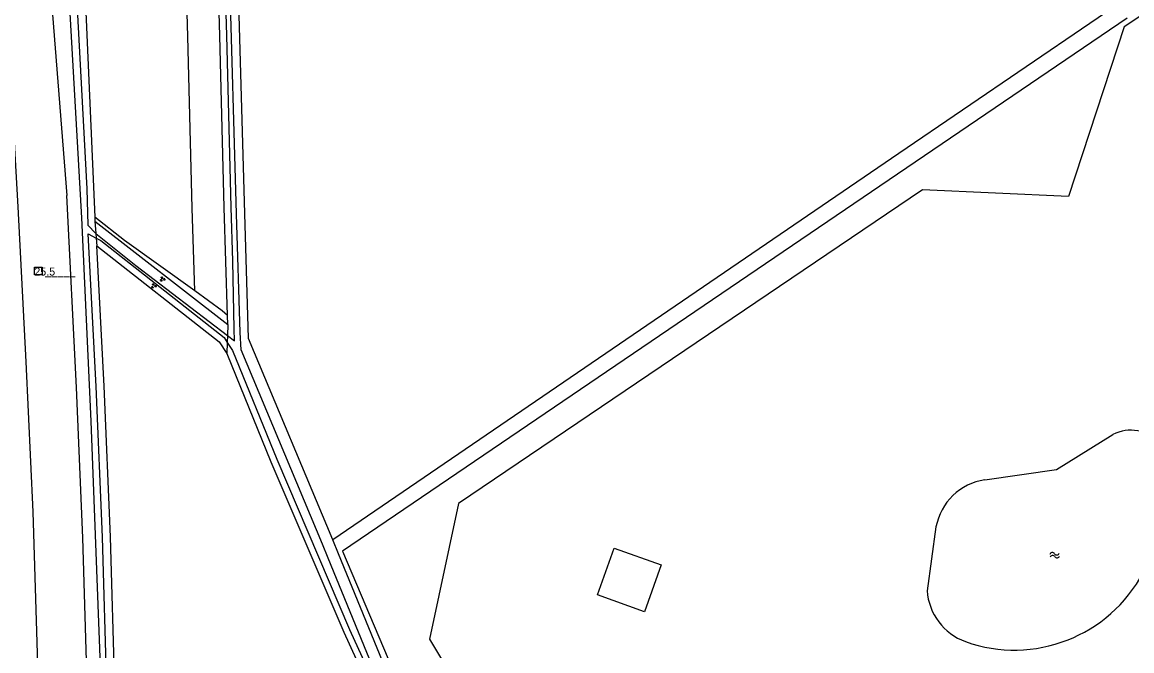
# Model space of a CAD drawing. Extents: x 124000 to 128010, y 398999 to 403000.
# Drawn here: x 126392.7 to 126565.9, y 400516.3 to 400614.4 of the extents above; entities that cross this region are included whole.
import ezdxf

# ---------------------------------------------------------------- set-up
doc = ezdxf.new("R2010")
doc.units = 0
for name, color, linetype in [('gg-afsc-hekwerk', 7, 'Continuous'), ('gg-bbg-luifel en loopbrug', 7, 'Continuous'), ('gg-knt-bronhoudergrens', 7, 'Continuous'), ('gg-knt-verharding', 7, 'Continuous'), ('gg-kntw-bovenkant insteek waterloop', 7, 'Continuous'), ('gg-kntw-waterlijn', 7, 'Continuous'), ('gt-anno-nummer hm paal', 7, 'Continuous'), ('gt-grn-groengrens', 7, 'Continuous'), ('gt-grn-vlakafsluiter', 7, 'Continuous'), ('gt-symb-groenvak', 7, 'Continuous'), ('gt-symb-hm paal', 7, 'Continuous'), ('gt-symb-watersymbool', 7, 'Continuous')]:
    doc.layers.add(name, color=color, linetype=linetype)

# ---------------------------------------------------------------- blocks, each defined once
blk = doc.blocks.new('gt0-WA')
at = {"layer": 'gt-symb-watersymbool'}
for centre, start, end in [((-0.32, 0.02), 28.0725, 151.9275), ((0.43, 0.42), 208.0725, 331.9275), ((-0.32, -0.43), 28.0725, 151.9275), ((0.43, -0.03), 208.0725, 331.9275)]:
    blk.add_arc(centre, 0.425, start, end, dxfattribs=at)
blk = doc.blocks.new('gt0-GRVAK')
at = {"layer": 'gt-symb-groenvak'}
for p, q in [((-0.11, 0.19), (-0.23, 0.24)), ((-0.18, 0.15), (0.09, 0.15)), ((-0.09, 0.21), (-0.16, 0.32)), ((-0.05, 0.21), (-0.05, 0.39)), ((0, 0.21), (0.06, 0.32)), ((0.01, 0.19), (0.13, 0.24)), ((0.26, -0.05), (0.2, 0.06)), ((0.3, -0.05), (0.3, 0.13)), ((0.35, -0.05), (0.41, 0.06)), ((-0.25, -0.23), (-0.36, -0.18)), ((-0.32, -0.26), (-0.05, -0.26)), ((-0.23, -0.21), (-0.29, -0.1)), ((-0.18, -0.2), (-0.18, -0.02)), ((-0.14, -0.21), (-0.07, -0.1)), ((-0.12, -0.23), (0, -0.18)), ((0.24, -0.07), (0.12, -0.02)), ((0.17, -0.11), (0.44, -0.11)), ((0.37, -0.07), (0.49, -0.02))]:
    blk.add_line(p, q, dxfattribs=at)
blk = doc.blocks.new('gt0-HMpaal')
at = {"layer": 'gt-symb-hm paal'}
blk.add_lwpolyline([(-0.6, 0.6), (0.6, 0.6), (0.6, -0.6), (-0.6, -0.6)], close=True, dxfattribs=at)

msp = doc.modelspace()

# ---------------------------------------------------------------- linework, layer by layer
at = {"layer": 'gg-afsc-hekwerk'}
msp.add_lwpolyline([(126565.21, 400615.03), (126442.67, 400531.9), (126456.22, 400500)], dxfattribs=at)
at = {"layer": 'gg-bbg-luifel en loopbrug'}
msp.add_lwpolyline([(126482.51, 400525.05), (126485.12, 400532.38), (126492.45, 400529.77), (126489.84, 400522.44), (126482.51, 400525.05)], dxfattribs=at)
at = {"layer": 'gg-knt-bronhoudergrens'}
for points in [[(126619.56, 400655.45), (126619.05, 400654.84), (126529.58, 400593.96), (126441.16, 400533.63)], [(126621.44, 400651.19), (126564.76, 400613.69), (126556.03, 400587.24), (126533.28, 400588.29), (126460.78, 400539.35), (126456.29, 400518.18), (126490.42, 400461.29), (126505.91, 400458.73)]]:
    msp.add_lwpolyline(points, dxfattribs=at)
at = {"layer": 'gg-knt-verharding'}
msp.add_lwpolyline([(126395.85, 400466.15), (126396.1, 400466.19), (126395.76, 400490.39), (126395.13, 400514.24), (126394.36, 400538.05), (126393.31, 400561.41), (126392.05, 400585.59), (126390.72, 400608.61)], dxfattribs=at)
at = {"layer": 'gg-kntw-bovenkant insteek waterloop'}
for p, q in [((126397.39, 400615.64), (126399.62, 400587.4)), ((126404, 400583.99), (126404.02, 400583.36)), ((126404.02, 400583.36), (126424.78, 400567.27)), ((126424.78, 400567.27), (126424.73, 400568.68)), ((126441.16, 400533.63), (126428.03, 400565.07)), ((126535.36, 400535.68), (126533.96, 400525.72))]:
    msp.add_line(p, q, dxfattribs=at)
for points in [[(126424.73, 400568.68), (126424.2, 400585.52), (126423.52, 400612.3), (126422.78, 400637.99), (126421.87, 400663.73), (126420.9, 400688.88), (126420.15, 400717.83), (126419.61, 400745.61), (126419, 400771.7), (126418.24, 400796.73), (126417.52, 400822.55), (126416.67, 400848.27), (126416.06, 400878.66), (126416.35, 400906.02), (126417.36, 400930.88), (126419.55, 400962.62), (126422.05, 400989.58), (126422.73, 400998.42), (126423.06, 400999.24)], [(126428.03, 400565.07), (126427.45, 400584.57), (126426.34, 400622.87), (126419.68, 400827.32)], [(126401.99, 400622.12), (126402.56, 400617.18), (126404, 400583.99)], [(126414.11, 400450.62), (126411.99, 400450.67), (126411.11, 400451.39), (126411.63, 400461.67), (126411.32, 400464.53), (126409.89, 400467.36), (126406.09, 400470.66), (126404.89, 400472.53), (126403.8, 400476.13), (126403.54, 400486.77), (126402.15, 400533.97), (126401.16, 400557.42), (126399.62, 400587.4)], [(126415.59, 400454.89), (126415.94, 400461.79), (126415.51, 400465.77), (126413.35, 400470.05), (126409.37, 400473.51), (126408.83, 400474.36), (126408.08, 400476.82), (126407.83, 400486.88), (126406.45, 400534.12), (126405.45, 400557.62), (126404.33, 400579.55)], [(126404.33, 400579.55), (126423.44, 400564.54), (126424.64, 400562.71)], [(126424.64, 400562.71), (126431.51, 400545.84), (126442.87, 400519.26), (126451.69, 400500)], [(126542.98, 400543.03), (126554.19, 400544.61), (126562.98, 400550.1)], [(126454.96, 400500), (126442.06, 400531.49), (126441.16, 400533.63)]]:
    msp.add_lwpolyline(points, dxfattribs=at)
for centre, radius, start, end in [((126565.85, 400544.2), 6.56, 46.4828, 115.8942), ((126544.34, 400533.98), 9.14, 98.5374, 169.3282), ((126547.58, 400539.28), 22.82, 250.4845, 331.9877), ((126543.1, 400526.38), 9.16, 184.1082, 249.956)]:
    msp.add_arc(centre, radius, start, end, dxfattribs=at)
at = {"layer": 'gg-kntw-waterlijn'}
for points in [[(126425.78, 400566.6), (126425.55, 400577.13), (126425.28, 400585.55), (126424.6, 400612.33), (126423.86, 400638.02), (126422.95, 400663.77), (126421.98, 400688.91), (126421.23, 400717.85), (126420.69, 400745.63), (126420.08, 400771.73), (126419.32, 400796.76), (126418.35, 400822.79), (126417.75, 400848.3), (126417.14, 400878.67), (126417.43, 400905.99), (126418.44, 400930.82), (126420.63, 400962.54), (126423.32, 400989.48), (126424.11, 400997.61), (126424.91, 400999)], [(126426.69, 400565.98), (126426.13, 400584.53), (126425.02, 400622.83), (126418.7, 400827.29), (126418.69, 400827.85)], [(126397.18, 400623.2), (126397.17, 400623.52), (126398.64, 400623.26), (126399.67, 400622.35), (126400.65, 400621.26), (126401.18, 400617.52), (126402.76, 400588.42), (126402.94, 400582.76), (126404.18, 400581.46)], [(126405.68, 400477.5), (126405.02, 400511.22), (126403.45, 400552.18), (126401.96, 400583.88), (126399.98, 400618.6)], [(126415.68, 400454.34), (126414.59, 400454.94), (126414.94, 400461.76), (126414.29, 400465.41), (126412.34, 400469.27), (126408.42, 400472.68), (126407.68, 400473.83), (126406.84, 400476.61), (126406.58, 400486.85), (126405.2, 400534.08), (126404.2, 400557.56), (126402.99, 400581.38), (126404.23, 400580.74)], [(126404.18, 400581.46), (126410.41, 400576.48), (126424.73, 400565.55)], [(126404.23, 400580.74), (126404.95, 400580.34), (126424.18, 400565.23), (126424.69, 400564.45)], [(126424.73, 400565.55), (126425.81, 400564.72), (126425.78, 400566.6)], [(126439.55, 400532.96), (126426.87, 400563.32), (126426.69, 400565.98)], [(126424.69, 400564.45), (126425.53, 400563.18), (126432.44, 400546.22), (126443.78, 400519.66), (126452.62, 400500.38)], [(126453.35, 400499.34), (126440.44, 400530.82), (126439.55, 400532.96)]]:
    msp.add_lwpolyline(points, dxfattribs=at)
at = {"layer": 'gt-grn-groengrens'}
for points in [[(126419.61, 400572.49), (126419.2, 400585.38), (126418.52, 400612.17), (126417.79, 400637.83), (126416.87, 400663.54), (126415.9, 400688.72), (126415.15, 400717.71), (126414.62, 400745.5), (126414, 400771.57), (126413.24, 400796.58), (126412.52, 400822.4), (126411.67, 400848.14), (126411.06, 400878.64), (126411.35, 400906.15), (126412.37, 400931.15), (126414.57, 400963.03), (126417.07, 400990), (126417.51, 400995.82)], [(126419.61, 400572.49), (126408.64, 400580.35), (126404, 400583.99)], [(126424.73, 400568.68), (126423.91, 400569.41), (126419.61, 400572.49)]]:
    msp.add_lwpolyline(points, dxfattribs=at)
at = {"layer": 'gt-grn-vlakafsluiter'}
for p, q in [((126404.02, 400583.36), (126404.18, 400581.46)), ((126404.18, 400581.46), (126404.23, 400580.74)), ((126404.23, 400580.74), (126404.33, 400579.55)), ((126424.78, 400567.27), (126424.73, 400565.55)), ((126424.73, 400565.55), (126424.69, 400564.45)), ((126424.69, 400564.45), (126424.64, 400562.71))]:
    msp.add_line(p, q, dxfattribs=at)

# ---------------------------------------------------------------- block references
at = {"layer": 'gt-symb-groenvak'}
for p in [(126414.57, 400574.33), (126413.21, 400573.27)]:
    msp.add_blockref('gt0-GRVAK', p, dxfattribs=at)
at = {"layer": 'gt-symb-hm paal'}
msp.add_blockref('gt0-HMpaal', (126395.19, 400575.59), dxfattribs=at)
at = {"layer": 'gt-symb-watersymbool', "rotation": 6.371822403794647}
msp.add_blockref('gt0-WA', (126553.84, 400531.25), dxfattribs=at)

# ---------------------------------------------------------------- texts
at = {"layer": 'gt-anno-nummer hm paal'}
msp.add_text('25.5', height=1.25, dxfattribs=at).set_placement((126394.56, 400574.89))
at = {"layer": 'gt-symb-hm paal'}
msp.add_text('_____', height=1.25, dxfattribs=at).set_placement((126396.27, 400574.99))

doc.saveas('drawing.dxf')
